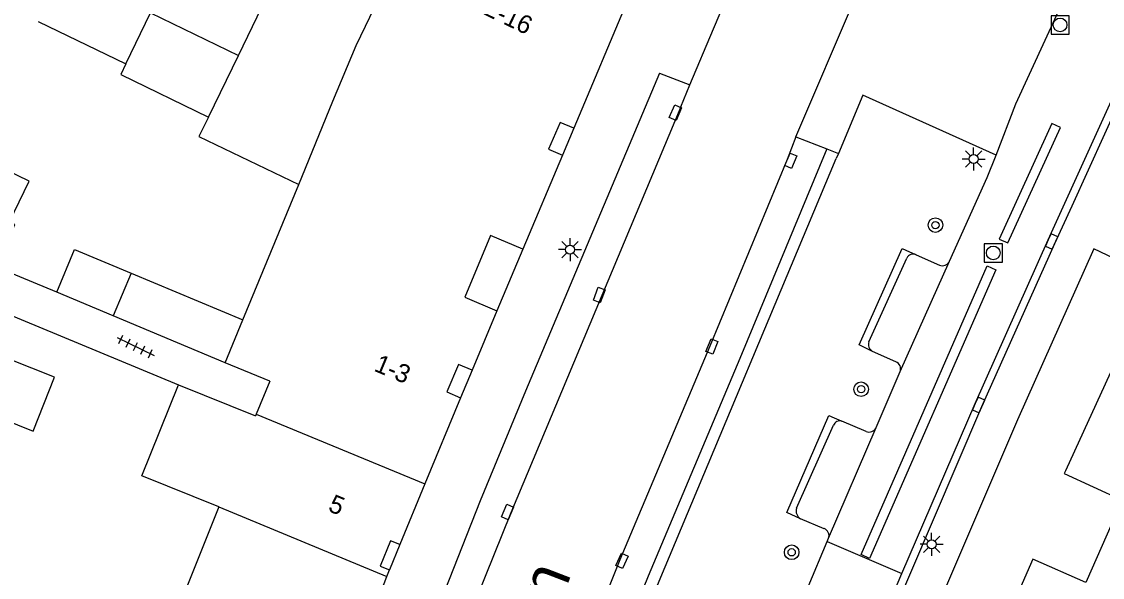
# Model space of a CAD drawing. Extents: x 124000 to 128010, y 398999 to 403000.
# Drawn here: x 126897.5 to 126956.7, y 399263.3 to 399293.7 of the extents above; entities that cross this region are included whole.
import ezdxf

# ---------------------------------------------------------------- set-up
doc = ezdxf.new("R2010")
doc.units = 0
for name, color, linetype in [('gg-afsc-erfafscheiding', 7, 'Continuous'), ('gg-anno-huisnummerreeks BGT', 7, 'Continuous'), ('gg-anno-openbare ruimte label', 7, 'Continuous'), ('gg-bbg-bijgebouw', 7, 'Continuous'), ('gg-bbg-gedigitaliseerde bebouwing', 7, 'Continuous'), ('gg-bbg-hoofdgebouw', 7, 'Continuous'), ('gg-bbg-luifel en loopbrug', 7, 'Continuous'), ('gg-bbg-onder overbouw', 7, 'Continuous'), ('gg-bbg-pand overbouw', 7, 'Continuous'), ('gg-bbg-tussenscheiding', 7, 'Continuous'), ('gg-knt-verharding', 7, 'Continuous'), ('gg-knt-verharding nz', 7, 'Continuous'), ('gt-grn-weggrens', 7, 'Continuous'), ('gt-symb-boom', 7, 'Continuous'), ('gt-symb-kolk', 7, 'Continuous'), ('gt-symb-kolk center center', 7, 'Continuous'), ('gt-symb-lichtmast', 7, 'Continuous'), ('gt-symb-rioolschacht', 7, 'Continuous'), ('gt-symb-tegel verharding', 7, 'Continuous')]:
    doc.layers.add(name, color=color, linetype=linetype)

# ---------------------------------------------------------------- blocks, each defined once
blk = doc.blocks.new('gt0-LMAST')
at = {"layer": 'gt-symb-lichtmast'}
for p, q in [((-0.005, 0.246), (-0.005, 0.621)), ((-0.182, 0.173), (-0.447, 0.438)), ((0.172, 0.173), (0.437, 0.438)), ((-0.255, -0.004), (-0.63, -0.004)), ((-0.182, -0.181), (-0.447, -0.446)), ((-0.005, -0.254), (-0.005, -0.629)), ((0.437, -0.446), (0.172, -0.181)), ((0.245, -0.004), (0.62, -0.004))]:
    blk.add_line(p, q, dxfattribs=at)
blk.add_circle((-0.005, -0.004), 0.25, dxfattribs=at)
blk = doc.blocks.new('gt0-RS')
at = {"layer": 'gt-symb-rioolschacht'}
blk.add_lwpolyline([(-0.5, -0.5), (0.5, -0.5), (0.5, 0.5), (-0.5, 0.5)], close=True, dxfattribs=at)
blk.add_circle((0, 0), 0.375, dxfattribs=at)
blk = doc.blocks.new('gt0-KOLK')
at = {"layer": 'gt-symb-kolk'}
blk.add_lwpolyline([(0, 0), (0.375, 0), (0.375, 0.4), (-0.375, 0.4), (-0.375, 0), (0, 0)], dxfattribs=at)
blk = doc.blocks.new('gt0-BOOM')
at = {"layer": 'gt-symb-boom'}
for radius in [0.4, 0.2]:
    blk.add_circle((0, 0), radius, dxfattribs=at)
blk = doc.blocks.new('gt0-KOLKCC')
at = {"layer": 'gt-symb-kolk center center'}
blk.add_lwpolyline([(-0.375, 0.2), (0.375, 0.2), (0.375, -0.2), (-0.375, -0.2)], close=True, dxfattribs=at)
blk = doc.blocks.new('gt0-TEG1')
at = {"layer": 'gt-symb-tegel verharding'}
for p, q in [((-1.125, 0), (1.125, 0)), ((-0.9, -0.25), (-0.9, 0.25)), ((-0.45, -0.25), (-0.45, 0.25)), ((0, -0.25), (0, 0.25)), ((0.45, -0.25), (0.45, 0.25)), ((0.9, -0.25), (0.9, 0.25))]:
    blk.add_line(p, q, dxfattribs=at)

msp = doc.modelspace()

# ---------------------------------------------------------------- linework, layer by layer
at = {"layer": 'gg-afsc-erfafscheiding'}
for points in [[(126899.419, 399278.923), (126896.09, 399280.294), (126897.112, 399282.638), (126896.809, 399282.746)], [(126894.541, 399276.448), (126895.291, 399278.333), (126906.087, 399273.864)]]:
    msp.add_lwpolyline(points, dxfattribs=at)
at = {"layer": 'gg-bbg-bijgebouw'}
for p, q in [((126903.488, 399279.978), (126909.612, 399277.421)), ((126902.509, 399277.634), (126899.419, 399278.923)), ((126908.638, 399275.07), (126902.509, 399277.634))]:
    msp.add_line(p, q, dxfattribs=at)
for points in [[(126896.809, 399282.746), (126897.904, 399285.008), (126894.836, 399286.494), (126893.74, 399284.231)], [(126899.419, 399278.923), (126900.398, 399281.267), (126903.488, 399279.978)]]:
    msp.add_lwpolyline(points, dxfattribs=at)
at = {"layer": 'gg-bbg-gedigitaliseerde bebouwing'}
for p, q in [((126904.55, 399294.232), (126909.369, 399291.902)), ((126907.728, 399288.523), (126909.369, 399291.902)), ((126909.612, 399277.421), (126912.677, 399284.823)), ((126906.087, 399273.864), (126910.311, 399272.166))]:
    msp.add_line(p, q, dxfattribs=at)
for points in [[(126907.728, 399288.523), (126907.207, 399287.45), (126912.677, 399284.823)], [(126908.299, 399267.167), (126904.077, 399268.864), (126906.087, 399273.864)]]:
    msp.add_lwpolyline(points, dxfattribs=at)
at = {"layer": 'gg-bbg-hoofdgebouw'}
for p, q in [((126930.847, 399295.274), (126927.742, 399287.916)), ((126927.126, 399286.444), (126924.955, 399281.28)), ((126923.535, 399277.913), (126922.183, 399274.656)), ((126911.097, 399274.063), (126908.638, 399275.07)), ((126911.097, 399274.063), (126910.347, 399272.253)), ((126921.548, 399273.148), (126919.593, 399268.438)), ((126910.347, 399272.253), (126910.311, 399272.166)), ((126919.593, 399268.438), (126918.212, 399265.112)), ((126908.299, 399267.167), (126906.186, 399261.909)), ((126916.245, 399260.144), (126917.51, 399263.366)), ((126917.51, 399263.366), (126917.651, 399263.726))]:
    msp.add_line(p, q, dxfattribs=at)
for points in [[(126962.294, 399278.454), (126960.237, 399273.632), (126957.362, 399274.977), (126954.693, 399269.144)], [(126954.693, 399269.144), (126954.627, 399268.999), (126957.801, 399267.547)], [(126957.801, 399267.547), (126955.812, 399263.033), (126952.901, 399264.312), (126950.32, 399258.438)]]:
    msp.add_lwpolyline(points, dxfattribs=at)
at = {"layer": 'gg-bbg-luifel en loopbrug'}
for p, q in [((126903.206, 399291.442), (126904.55, 399294.232)), ((126898.392, 399293.75), (126903.206, 399291.442))]:
    msp.add_line(p, q, dxfattribs=at)
for points in [[(126903.206, 399291.442), (126902.923, 399290.855), (126907.728, 399288.523)], [(126895.629, 399272.326), (126898.12, 399271.328), (126899.299, 399274.27), (126896.808, 399275.268)]]:
    msp.add_lwpolyline(points, dxfattribs=at)
at = {"layer": 'gg-bbg-onder overbouw'}
for points in [[(126927.742, 399287.916), (126926.995, 399288.229), (126926.37, 399286.761), (126927.126, 399286.444)], [(126924.955, 399281.28), (126923.177, 399282.03), (126921.775, 399278.655), (126923.535, 399277.913)], [(126922.183, 399274.656), (126921.427, 399274.974), (126920.792, 399273.466), (126921.548, 399273.148)], [(126918.212, 399265.112), (126917.702, 399265.318), (126917.141, 399263.932), (126917.651, 399263.726)]]:
    msp.add_lwpolyline(points, dxfattribs=at)
at = {"layer": 'gg-bbg-pand overbouw'}
for p, q in [((126927.742, 399287.916), (126927.126, 399286.444)), ((126924.955, 399281.28), (126923.535, 399277.913)), ((126922.183, 399274.656), (126921.548, 399273.148)), ((126918.212, 399265.112), (126917.651, 399263.726))]:
    msp.add_line(p, q, dxfattribs=at)
at = {"layer": 'gg-bbg-tussenscheiding'}
for p, q in [((126909.369, 399291.902), (126914.747, 399303.014)), ((126903.488, 399279.978), (126902.509, 399277.634)), ((126908.638, 399275.07), (126909.612, 399277.421)), ((126910.347, 399272.253), (126919.593, 399268.438)), ((126908.299, 399267.167), (126917.51, 399263.366))]:
    msp.add_line(p, q, dxfattribs=at)
msp.add_lwpolyline([(126912.677, 399284.823), (126914.55, 399289.394), (126915.83, 399292.442), (126919.347, 399299.762)], dxfattribs=at)
at = {"layer": 'gg-knt-verharding'}
for p, q in [((126935.401, 399293.351), (126937.247, 399297.722)), ((126939.91, 399287.443), (126943.708, 399296.317)), ((126934.11, 399290.295), (126935.401, 399293.351)), ((126932.45, 399290.928), (126934.11, 399290.295)), ((126943.594, 399289.72), (126942.247, 399286.524)), ((126950.89, 399286.435), (126943.594, 399289.72)), ((126955.055, 399283.667), (126957.739, 399289.582)), ((126939.91, 399287.443), (126941.621, 399286.788)), ((126942.247, 399286.524), (126942.131, 399286.248)), ((126946.501, 399280.982), (126947.788, 399280.418)), ((126959.791, 399279.631), (126956.238, 399281.302)), ((126943.915, 399276.215), (126945.993, 399280.793)), ((126945.627, 399274.591), (126948.339, 399280.627)), ((126945.402, 399275.116), (126944.125, 399275.69)), ((126944.316, 399271.516), (126945.627, 399274.591)), ((126939.954, 399267.098), (126941.977, 399271.644)), ((126941.707, 399265.454), (126944.316, 399271.516)), ((126943.766, 399271.304), (126942.444, 399271.859)), ((126941.461, 399265.979), (126940.172, 399266.526)), ((126940.587, 399262.791), (126941.628, 399265.27)), ((126941.628, 399265.27), (126941.707, 399265.454)), ((126941.628, 399265.27), (126945.724, 399263.532)), ((126944.671, 399261.029), (126945.724, 399263.532))]:
    msp.add_line(p, q, dxfattribs=at)
for points in [[(126950.89, 399286.435), (126951.962, 399289.241), (126955.286, 399296.484)], [(126945.724, 399263.532), (126949.744, 399272.836), (126953.746, 399281.791), (126959.322, 399294.05), (126959.515, 399294.452)], [(126932.45, 399290.928), (126925.095, 399273.503), (126922.624, 399267.504), (126918.194, 399256.302), (126913.85, 399245.067), (126912.12, 399240.391), (126910.462, 399235.689), (126906.992, 399225.349), (126903.31, 399213.773)], [(126941.621, 399286.788), (126936.85, 399275.293), (126931.829, 399263.369), (126929.612, 399257.943), (126927.45, 399252.495), (126925.371, 399247.029), (126923.34, 399241.545), (126920.978, 399234.965), (126919.279, 399235.564)], [(126948.339, 399280.627), (126950.403, 399285.214), (126950.89, 399286.435)], [(126914.519, 399219.495), (126917.013, 399227.148), (126919.673, 399234.745), (126921.342, 399234.155), (126923.898, 399241.27), (126925.942, 399246.743), (126928.033, 399252.198), (126930.203, 399257.658), (126932.422, 399263.099), (126942.131, 399286.248)], [(126931.251, 399224.32), (126933.921, 399232.161), (126937.667, 399242.325), (126941.56, 399252.359), (126944.857, 399260.415), (126950.103, 399272.664), (126954.116, 399281.599), (126955.055, 399283.667)], [(126956.238, 399281.302), (126952.062, 399271.932), (126947.839, 399262.097), (126943.504, 399251.599), (126941.519, 399246.566), (126939.585, 399241.513), (126935.861, 399231.346), (126934.422, 399227.162)], [(126944.125, 399275.69), (126943.383, 399276.042), (126945.738, 399281.322), (126946.501, 399280.982)], [(126940.172, 399266.526), (126939.427, 399266.871), (126941.729, 399272.176), (126942.444, 399271.859)]]:
    msp.add_lwpolyline(points, dxfattribs=at)
for centre, radius, start, end in [((126946.347, 399280.618), 0.396, 67.15541, 153.65975), ((126947.959, 399280.798), 0.417, 245.81967, 335.72484), ((126944.324, 399276.074), 0.432, 160.94919, 242.65363), ((126945.258, 399274.744), 0.399, 337.52185, 68.87533), ((126942.32, 399271.513), 0.367, 70.30664, 159.13467), ((126943.936, 399271.682), 0.414, 245.73072, 336.42805), ((126940.433, 399266.953), 0.501, 163.19458, 238.531), ((126941.332, 399265.599), 0.402, 338.89095, 71.32194)]:
    msp.add_arc(centre, radius, start, end, dxfattribs=at)
at = {"layer": 'gg-knt-verharding nz'}
msp.add_line((126933.611, 399289.083), (126934.11, 399290.295), dxfattribs=at)
for points in [[(126933.611, 399289.083), (126924.294, 399266.847), (126919.666, 399255.346), (126917.574, 399249.934), (126915.536, 399244.502), (126912.2, 399235.113), (126908.683, 399224.779), (126905.141, 399213.751), (126904.848, 399212.942)], [(126951.063, 399281.833), (126951.529, 399281.625), (126954.411, 399287.958), (126953.945, 399288.165), (126951.063, 399281.833)], [(126939.91, 399287.443), (126939.449, 399286.206), (126935.203, 399275.983), (126930.272, 399264.272), (126925.815, 399253.122), (126921.654, 399242.265)], [(126950.409, 399280.379), (126950.88, 399280.162), (126943.961, 399264.343), (126943.489, 399264.56), (126950.409, 399280.379)]]:
    msp.add_lwpolyline(points, dxfattribs=at)
at = {"layer": 'gt-grn-weggrens'}
msp.add_line((126941.621, 399286.788), (126942.247, 399286.524), dxfattribs=at)

# ---------------------------------------------------------------- block references
at = {"layer": 'gt-symb-boom'}
for p in [(126947.563, 399282.602), (126943.492, 399273.618), (126939.688, 399264.685)]:
    msp.add_blockref('gt0-BOOM', p, dxfattribs=at)
at = {"layer": 'gt-symb-kolk', "rotation": -114.46065071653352}
for p in [(126953.746, 399281.791), (126949.744, 399272.836)]:
    msp.add_blockref('gt0-KOLK', p, dxfattribs=at)
at = {"layer": 'gt-symb-kolk center center'}
for p, rotation in [((126933.314, 399288.761), -113.3340412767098), ((126939.638, 399286.13), 67.35809990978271), ((126929.142, 399278.776), 69.02828943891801), ((126935.319, 399275.952), 67.4858873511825), ((126924.116, 399266.89), -112.46117570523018), ((126930.386, 399264.218), 65.5370731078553)]:
    msp.add_blockref('gt0-KOLKCC', p, dxfattribs=dict(at, rotation=rotation))
at = {"layer": 'gt-symb-lichtmast'}
for p in [(126949.662, 399286.226), (126927.546, 399281.265), (126947.363, 399265.126)]:
    msp.add_blockref('gt0-LMAST', p, dxfattribs=at)
at = {"layer": 'gt-symb-rioolschacht'}
for p in [(126954.398, 399293.57), (126950.735, 399281.081)]:
    msp.add_blockref('gt0-RS', p, dxfattribs=at)
at = {"layer": 'gt-symb-tegel verharding', "rotation": -25.796026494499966}
msp.add_blockref('gt0-TEG1', (126903.734, 399275.956), dxfattribs=at)

# ---------------------------------------------------------------- texts
at = {"layer": 'gg-anno-huisnummerreeks BGT'}
for s, rotation, p in [('2-16', 334.3, (126922.758, 399294.168)), ('1-3', 337.4, (126916.747, 399274.638)), ('5', 337.5, (126914.231, 399266.967))]:
    msp.add_text(s, height=1, rotation=rotation, dxfattribs=at).set_placement(p)
at = {"layer": 'gg-anno-openbare ruimte label'}
msp.add_text('Spaarnwoudelaan', height=2.5, rotation=69, dxfattribs=at).set_placement((126917.975, 399238.34))

doc.saveas('drawing.dxf')
